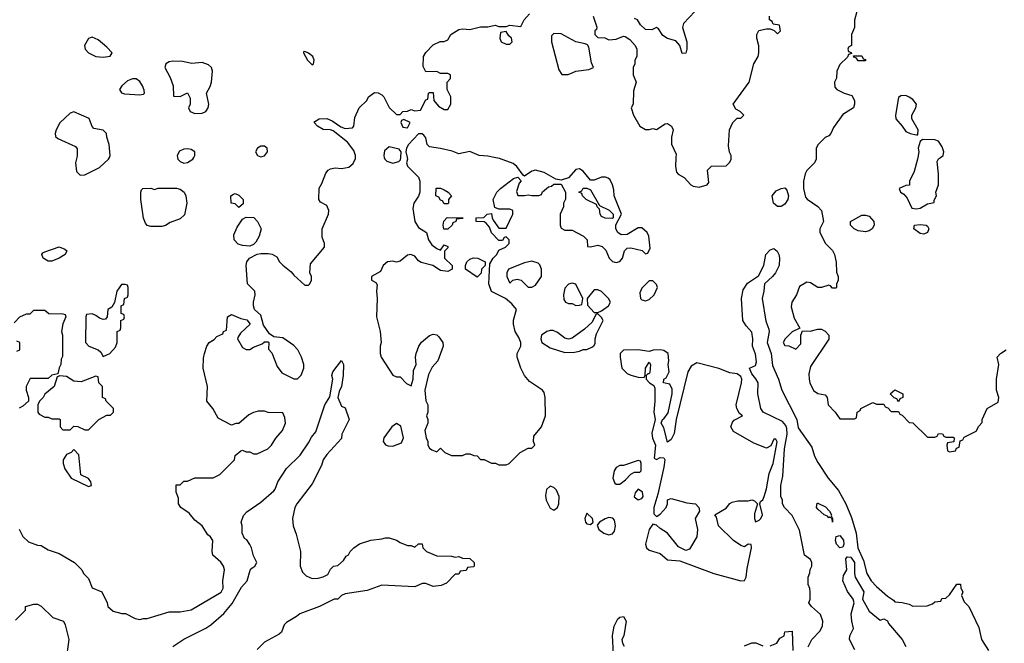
# Model space of a CAD drawing. Header units: inches. Extents: x 2380053 to 2584298, y 380219 to 546618.
# Tile 450 of 656: x 2510674 to 2516048, y 437349 to 440751. Entities that reach past the tile are written whole.
import ezdxf

# ---------------------------------------------------------------- set-up
doc = ezdxf.new("R2010")
doc.units = ezdxf.units.IN
doc.header["$MEASUREMENT"] = 0
doc.layers.add('C5413', color=7, linetype='Continuous')
doc.layers.add('C5414', color=7, linetype='Continuous')

msp = doc.modelspace()

# ---------------------------------------------------------------- linework, layer by layer
at = {"layer": 'C5413', "color": 2}
for points, elevation in [([(2510671.3, 437971.3), (2510691.1, 437931.1), (2510722, 437902), (2510770, 437884.7), (2510790, 437882), (2510830, 437858), (2510890, 437838), (2510972, 437790), (2511012, 437750), (2511022, 437730), (2511050, 437702), (2511070, 437652), (2511122, 437630), (2511152, 437570), (2511154, 437550), (2511183.6, 437523.6), (2511231.6, 437511.6), (2511251.1, 437511.1), (2511303.6, 437483.6), (2511330, 437478), (2511350, 437484.7), (2511370, 437484.7), (2511490, 437521), (2511550, 437521), (2511610, 437530.8), (2511773, 437627), (2511783.7, 437650), (2511782.7, 437690), (2511792, 437750), (2511786.6, 437770), (2511772, 437792), (2511728.7, 437830), (2511724, 437850), (2511728.7, 437910), (2511715.3, 437930), (2511701.2, 437941.2), (2511669.2, 437990), (2511630, 438021.2), (2511598, 438058), (2511554, 438090), (2511541.2, 438110), (2511540.4, 438140.4), (2511527.3, 438172.7), (2511527.3, 438212.7), (2511550, 438214), (2511570, 438234), (2511590, 438234), (2511630, 438252), (2511730, 438252), (2511766, 438270), (2511846, 438350), (2511850, 438374), (2511880.4, 438399.6), (2511890, 438402), (2511910, 438394), (2511930, 438394), (2511950, 438382), (2511970, 438382), (2512028, 438410), (2512048.7, 438430), (2512072.7, 438467.3), (2512109, 438510), (2512124, 438550), (2512120.4, 438580.4), (2512110, 438606), (2512030, 438608.7), (2512010, 438615.3), (2511974.6, 438614.6), (2511950, 438608.7), (2511924, 438596), (2511870, 438548), (2511852.7, 438547.3), (2511830, 438538), (2511756.4, 438576.4), (2511728, 438630), (2511695.3, 438670), (2511698, 438750), (2511675.3, 438850), (2511676.4, 438903.6), (2511682, 438930), (2511695.3, 438970), (2511708, 438990), (2511734.6, 439005.4), (2511750, 439022), (2511782, 439038), (2511786, 439050), (2511802, 439058), (2511808, 439130), (2511830, 439142), (2511880.5, 439120.5), (2511912.8, 439112.8), (2511931.3, 439090), (2511879.6, 439040.4), (2511863.6, 439016.4), (2511862, 439010), (2511890, 438962), (2511910, 438952), (2511930, 438952), (2511950, 438964.7), (2511998, 438982), (2512010, 438994), (2512030, 438994), (2512034, 438990), (2512032.7, 438952.7), (2512050, 438934), (2512079.8, 438859.8), (2512104.9, 438824.9), (2512170, 438791.3), (2512190, 438792), (2512210, 438812), (2512224, 438850), (2512225.2, 438870), (2512212.7, 438910), (2512192.7, 438950), (2512170, 438974), (2512110, 439015.3), (2512060.4, 439020.4), (2512036.4, 439036.4), (2512004.8, 439084.8), (2511990, 439139.3), (2511956, 439170), (2511949.7, 439189.7), (2511949.6, 439210.4), (2511959, 439250), (2511958, 439270), (2511918, 439310), (2511909.3, 439409.3), (2511914, 439430), (2511928.7, 439450), (2511970, 439471.3), (2511990, 439476), (2512030, 439476), (2512051.1, 439471.1), (2512076.9, 439456.9), (2512092, 439430), (2512110.9, 439410.9), (2512156.3, 439376.3), (2512170, 439358), (2512230, 439302), (2512250, 439302), (2512258, 439310), (2512266, 439330), (2512266, 439350), (2512258, 439370), (2512260.4, 439419.6), (2512338, 439510), (2512338, 439530), (2512324.7, 439564.7), (2512325.2, 439610), (2512359, 439690), (2512362, 439710), (2512350, 439738), (2512316.4, 439756.4), (2512306, 439770), (2512308.4, 439831.6), (2512323.1, 439856.9), (2512345.6, 439914.4), (2512358, 439930), (2512370, 439938), (2512396.4, 439943.6), (2512430, 439938.8), (2512470, 439947.3), (2512494.2, 439965.8), (2512506.7, 439993.3), (2512506.8, 440000)], 42), ([(2510985, 440000), (2510978, 439970), (2510983.6, 439923.6), (2511003.6, 439903.6), (2511030, 439904.7), (2511110, 439944.7), (2511158, 439990), (2511163, 440000)], 46), ([(2511535.1, 440000), (2511536.5, 439990), (2511550, 439976.5), (2511570, 439969), (2511590, 439971.5), (2511619.7, 439990), (2511624.7, 440000)], 46), ([(2512788.5, 440000), (2512791, 439990), (2512786, 439970), (2512791.1, 439951.1), (2512851.1, 439891.1), (2512858, 439870), (2512858, 439810), (2512850.9, 439789.1), (2512824.7, 439750), (2512819.8, 439720.2), (2512830.7, 439650.7), (2512850, 439618), (2512894, 439590), (2512904.7, 439550), (2512923.5, 439523.5), (2512950, 439502), (2512970, 439494), (2512990, 439522), (2513010, 439514), (2513010, 439506), (2512992.7, 439487.3), (2512992, 439450), (2513034, 439410), (2513034, 439390), (2513010, 439378), (2512970, 439382), (2512929.1, 439409.1), (2512865.6, 439425.6), (2512850, 439435.3), (2512830, 439461.2), (2512809.4, 439469.4), (2512790, 439467), (2512750, 439434), (2512730, 439429), (2512710, 439433.2), (2512682, 439430), (2512658, 439410), (2512643.6, 439376.4), (2512594, 439350), (2512594, 439330), (2512618, 439318), (2512624.7, 439304.7), (2512621, 439270), (2512624.7, 439230), (2512622, 439130), (2512641, 439050), (2512646, 438990), (2512641, 438970), (2512641, 438930), (2512646, 438910), (2512710, 438812), (2512730, 438802), (2512750, 438802), (2512785.4, 438765.4), (2512810, 438754), (2512822, 438790), (2512823.1, 438836.9), (2512838, 438870), (2512834, 438910), (2512837.2, 438930), (2512852.7, 438970), (2512867.6, 438992.4), (2512910, 439027.3), (2512930, 439036), (2512950, 439031), (2512961.6, 439021.6), (2512983, 438990), (2512985.5, 438970), (2512955.5, 438890), (2512924.4, 438855.6), (2512904.5, 438815.5), (2512884.7, 438730), (2512891.6, 438671.6), (2512902, 438650), (2512902, 438610), (2512894, 438590), (2512902, 438570), (2512902, 438550), (2512886, 438510), (2512892, 438470), (2512902, 438450), (2512902, 438430), (2512910, 438414), (2512923.6, 438403.6), (2512950, 438394), (2512970, 438414), (2512994, 438390), (2513030, 438374), (2513090, 438374), (2513110, 438382), (2513130, 438382), (2513152.7, 438372.7), (2513170, 438372), (2513190, 438352), (2513210, 438351.3), (2513250, 438332), (2513271.6, 438331.6), (2513290, 438322), (2513330, 438322), (2513346, 438330), (2513406, 438390), (2513450, 438414), (2513470, 438414), (2513486, 438430), (2513478, 438450), (2513480.4, 438479.6), (2513522, 438530), (2513544, 438590), (2513542, 438690), (2513536.4, 438716.4), (2513528, 438730), (2513456.4, 438776.4), (2513429.1, 438809.1), (2513408.7, 438850), (2513388.7, 438910), (2513388.7, 438930), (2513409, 438970), (2513409, 438990), (2513398, 439018), (2513378, 439050), (2513368.7, 439090), (2513368.9, 439111.1), (2513386, 439170), (2513360.4, 439200.4), (2513326, 439230), (2513248.9, 439268.9), (2513235.3, 439310), (2513240.4, 439419.6), (2513258, 439450), (2513278, 439470), (2513290, 439494), (2513326, 439510), (2513346, 439530), (2513346, 439550), (2513330, 439566), (2513318, 439562), (2513310, 439546), (2513290, 439546), (2513250, 439588), (2513239, 439619), (2513220.4, 439640.4), (2513208.4, 439648.4), (2513166, 439650), (2513166, 439670), (2513207.3, 439672.7), (2513226, 439690), (2513250, 439694), (2513252, 439670), (2513258, 439658), (2513290, 439614), (2513330, 439614), (2513366, 439690), (2513366, 439710), (2513350, 439718), (2513290, 439718), (2513267.3, 439727.3), (2513258, 439770), (2513278, 439810), (2513298, 439830), (2513370, 439884.7), (2513392, 439892), (2513412, 439872), (2513401, 439859), (2513385.4, 439814.6), (2513392, 439792), (2513430, 439791.3), (2513450, 439796), (2513470, 439791.3), (2513507.3, 439792.7), (2513522, 439798), (2513527.3, 439812.7), (2513560.4, 439839.6), (2513576.4, 439843.6), (2513590, 439854), (2513630, 439854), (2513654, 439810), (2513652.7, 439772.7), (2513642, 439750), (2513642, 439730), (2513624.7, 439690), (2513624.7, 439630), (2513630, 439614), (2513650, 439602), (2513690, 439602), (2513752, 439570), (2513771.3, 439550), (2513774, 439514), (2513790, 439512), (2513830, 439521), (2513854, 439514), (2513873.4, 439493.4), (2513891, 439450), (2513910, 439431), (2513930, 439426), (2513950, 439431.3), (2513964, 439450), (2513975.3, 439490), (2513990, 439504.7), (2514010, 439506), (2514071.3, 439491.3), (2514090, 439474), (2514102, 439478), (2514115.3, 439504.7), (2514108.7, 439570), (2514098, 439590), (2514070, 439615.3), (2514050, 439615.3), (2513990, 439579), (2513956.4, 439576.4), (2513938, 439590), (2513928, 439610), (2513928, 439632), (2513958, 439690), (2513919, 439790), (2513917.2, 439822.8), (2513909.6, 439850), (2513896.9, 439876.9), (2513886, 439886), (2513871.8, 439891.8), (2513850, 439891.8), (2513810, 439876), (2513790, 439875.3), (2513750, 439924), (2513730, 439937.2), (2513710, 439933.2), (2513670, 439888.7), (2513630, 439875.3), (2513600.4, 439880.4), (2513536.6, 439916.6), (2513490, 439929.3), (2513470, 439924), (2513430, 439898), (2513422, 439902), (2513386.6, 439950), (2513367, 439967), (2513293.7, 439993.7), (2513263.5, 440000)], 42), ([(2512664, 440000), (2512667.3, 439990), (2512678.7, 439978.7), (2512710, 439968), (2512743.2, 439976.8), (2512752.9, 439987.1), (2512753.6, 440000)], 42), ([(2514255.9, 440000), (2514253, 439950), (2514259.9, 439919.9), (2514268.3, 439908.3), (2514301, 439890), (2514338, 439850), (2514350, 439842.8), (2514382, 439838), (2514426, 439850), (2514436.4, 439863.6), (2514429, 439930), (2514450, 439952), (2514530, 439954), (2514550, 439974), (2514558, 439990), (2514558, 440000)], 42), ([(2515022, 440000), (2515022, 439990), (2515012, 439970), (2514970, 439928), (2514961, 439910), (2514952, 439870), (2514952, 439830), (2514963.6, 439783.6), (2514971.6, 439771.6), (2515030, 439732), (2515051.3, 439710), (2515062, 439650), (2515042, 439610), (2515042, 439590), (2515072, 439530), (2515110, 439492), (2515121, 439470), (2515131.3, 439428.7), (2515132.7, 439372.7), (2515142, 439350), (2515142, 439330), (2515132.7, 439307.3), (2515132, 439290), (2515130, 439286), (2515110, 439286), (2515099, 439299), (2515090, 439302), (2515050.7, 439289.3), (2515030, 439289.2), (2514990, 439315.3), (2514970, 439319), (2514930, 439295.3), (2514914.8, 439250), (2514887.7, 439210), (2514884.9, 439184.9), (2514902, 439122), (2514932.7, 439067.3), (2514890, 439048), (2514852, 439010), (2514842, 438990), (2514850, 438974), (2514871.6, 438971.6), (2514910, 438954), (2514938, 438982), (2514938, 439030), (2514947.3, 439052.7), (2514988.9, 439051.1), (2515030, 439062), (2515050, 439062), (2515070, 439052), (2515090.6, 439030.6), (2515090, 439008), (2514990, 438858), (2514981.4, 438818.6), (2514982.8, 438790), (2514986.8, 438770), (2515007.5, 438727.5), (2515030, 438711.3), (2515070, 438704.7), (2515081, 438690), (2515086.8, 438650), (2515126, 438610), (2515150, 438574), (2515230, 438574), (2515242, 438578), (2515246, 438610), (2515262, 438618), (2515266, 438630), (2515330, 438662), (2515350, 438654), (2515390, 438654), (2515398, 438638), (2515412.7, 438632.7), (2515430, 438614), (2515470, 438614), (2515478, 438598), (2515490, 438594), (2515530, 438554), (2515550, 438552), (2515630, 438474), (2515670, 438474), (2515682, 438478), (2515690, 438494), (2515711.6, 438491.6), (2515718, 438478), (2515730, 438474), (2515770, 438474), (2515774, 438470), (2515772.7, 438447.3), (2515738, 438442), (2515734, 438430), (2515738, 438398), (2515750, 438394), (2515782, 438398), (2515787.3, 438412.7), (2515802, 438418), (2515807.3, 438452.7), (2515822, 438458), (2515830, 438474), (2515894.6, 438505.4), (2515910, 438534), (2515927.3, 438552.7), (2515928, 438570), (2515955.3, 438630), (2516015.3, 438664.7), (2516019, 438690), (2516005.2, 438730), (2516005.2, 438790), (2516019, 438870), (2516008.7, 438910), (2516028, 438930), (2516058, 438950)], 42), ([(2515576.4, 440000), (2515574.8, 439990), (2515556.8, 439923.2), (2515531, 439870), (2515531.3, 439848.7), (2515510, 439846), (2515474, 439830), (2515482, 439810), (2515499.8, 439799.8), (2515517.3, 439777.3), (2515543.5, 439723.5), (2515570, 439718.8), (2515590, 439722.8), (2515630, 439746), (2515666, 439754), (2515666, 439766), (2515678, 439790), (2515675.3, 439810), (2515689.1, 439850.9), (2515689.2, 439910), (2515682, 439978), (2515688.7, 439991.3), (2515701, 440000)], 46), ([(2514978, 437330), (2514998, 437370), (2515044, 437416), (2515056, 437444), (2515057.2, 437470), (2515045.1, 437505.1), (2514995.3, 437550), (2514982, 437570), (2514988, 437590), (2514988, 437630), (2514987.3, 437647.3), (2514978, 437670), (2514978, 437710), (2514987.3, 437732.7), (2514988.4, 437751.6), (2514998, 437770), (2514998, 437790), (2514990, 437806), (2514958, 437830), (2514930, 437966), (2514890, 438046), (2514848, 438090), (2514838, 438110), (2514838, 438130), (2514828, 438150), (2514828.9, 438208.9), (2514838.6, 438261.4), (2514847.8, 438410), (2514862.8, 438490), (2514861.2, 438521.2), (2514856.3, 438536.3), (2514838.3, 438558.3), (2514732.7, 438610), (2514719.3, 438630), (2514702.7, 438710), (2514704, 438770), (2514692.5, 438792.5), (2514670, 438818), (2514658, 438850), (2514690, 438864.7), (2514695.1, 438884.9), (2514690, 438926), (2514674, 438970), (2514675.3, 439010), (2514670, 439046), (2514640.2, 439080.2), (2514622, 439110), (2514613, 439230), (2514623.3, 439276.7), (2514646.6, 439313.4), (2514706.6, 439353.4), (2514736, 439410), (2514747, 439470), (2514770, 439496.3), (2514790, 439502), (2514808.5, 439488.5), (2514817.6, 439470), (2514821.3, 439450), (2514819.1, 439410), (2514798.8, 439370), (2514782.8, 439350), (2514738.8, 439310), (2514736.3, 439270), (2514726.7, 439230), (2514747, 439107), (2514763.1, 439063.1), (2514764.9, 439050), (2514754, 438990), (2514775.8, 438930), (2514783.9, 438863.9), (2514816, 438790), (2514834.8, 438730), (2514916.3, 438570), (2514923.4, 438523.4), (2514998.3, 438418.3), (2515013, 438370), (2515030, 438336), (2515086.8, 438250), (2515142.5, 438182.5), (2515184, 438110), (2515214.9, 438034.9), (2515239.3, 437950), (2515248.7, 437870), (2515279.6, 437799.6), (2515297.1, 437730), (2515322, 437690), (2515350, 437658.8), (2515410, 437606), (2515443.6, 437583.6), (2515450, 437574), (2515490, 437572), (2515530, 437562), (2515550, 437552), (2515627.3, 437552.7), (2515656.4, 437563.6), (2515670, 437574), (2515702, 437578), (2515707.3, 437592.7), (2515730, 437594), (2515750, 437614), (2515790, 437672), (2515810, 437672), (2515812, 437650), (2515822, 437630), (2515814, 437610), (2515830, 437574), (2515854, 437550), (2515910, 437434), (2515924.7, 437370), (2515962, 437310)], 38), ([(2510643.6, 439096.4), (2510674, 439130), (2510710, 439146), (2510730, 439146), (2510750, 439166), (2510810, 439166), (2510832.7, 439147.3), (2510910, 439146), (2510922, 439142), (2510926, 439130), (2510908.4, 439091.6), (2510902, 439050), (2510908, 439030), (2510907.3, 438912.7), (2510900.4, 438899.6), (2510898, 438870), (2510888.4, 438851.6), (2510882, 438818), (2510850, 438812), (2510830, 438794), (2510730, 438794), (2510708.7, 438750), (2510708.7, 438730), (2510722, 438690), (2510722, 438670), (2510690, 438642), (2510670, 438632)], 46), ([(2510658, 438942), (2510674, 438950), (2510674, 438990), (2510658, 438998)], 46), ([(2511509.1, 437330.9), (2511570, 437370.8), (2511690, 437430.7), (2511717.2, 437450), (2511788.3, 437511.7), (2511833.6, 437566.4), (2511884.4, 437655.6), (2511916, 437690), (2511932.3, 437747.7), (2511940.9, 437759.1), (2511958, 437770), (2511968.7, 437790), (2511950, 437826), (2511939, 437870), (2511930, 437888), (2511912.9, 437912.9), (2511901.2, 437921.2), (2511888, 437950), (2511888.7, 437990), (2511882, 438010), (2511894.6, 438045.4), (2511913.6, 438066.4), (2511990, 438118), (2512060.2, 438179.8), (2512068.7, 438190), (2512082, 438230), (2512130, 438302), (2512204.7, 438375.3), (2512250, 438442), (2512266.3, 438473.7), (2512290, 438502), (2512339, 438650), (2512366.3, 438693.7), (2512383.7, 438790), (2512378.4, 438810), (2512383.6, 438830), (2512430, 438891), (2512440.7, 438870), (2512439.1, 438810), (2512430.8, 438750), (2512418, 438722), (2512411, 438690), (2512430, 438642), (2512450, 438634), (2512471.3, 438570), (2512432, 438490), (2512430, 438466), (2512350, 438378), (2512330.9, 438349.1), (2512322, 438318), (2512270, 438218), (2512186, 438110), (2512176, 438090), (2512162.8, 438030), (2512166, 437990), (2512183.5, 437943.5), (2512206, 437850), (2512204.7, 437770), (2512216.9, 437736.9), (2512236.9, 437716.9), (2512270, 437702), (2512303.6, 437703.6), (2512330, 437711.3), (2512355.3, 437724.7), (2512370, 437754), (2512386, 437770), (2512410, 437774), (2512440.4, 437799.6), (2512456.4, 437823.6), (2512468.4, 437831.6), (2512478, 437850), (2512498, 437870), (2512529.1, 437890.9), (2512590, 437911.3), (2512650, 437918), (2512670, 437924.7), (2512690, 437924.7), (2512730, 437911.3), (2512750, 437898), (2512790, 437882), (2512810, 437882), (2512830, 437874), (2512850, 437892), (2512870, 437892), (2512874, 437870), (2512894, 437850), (2512950, 437826), (2513030, 437824.7), (2513050, 437818), (2513070, 437822), (2513090, 437814), (2513130, 437812), (2513154, 437790), (2513154, 437770), (2513150, 437766), (2513118, 437762), (2513110, 437746), (2513078, 437742), (2513070, 437726), (2513050, 437726), (2513003.6, 437676.4), (2512975.3, 437664.7), (2512930, 437659), (2512890, 437675.3), (2512870, 437675.3), (2512830, 437657.2), (2512650, 437665.2), (2512570, 437637.2), (2512450, 437619), (2512430, 437608.7), (2512410.6, 437589.4), (2512390, 437589.2), (2512310, 437549.2), (2512202, 437510), (2512185.4, 437494.6), (2512130, 437462), (2512118, 437450), (2512102, 437410), (2512090, 437398), (2512010, 437354), (2511970, 437314)], 38), ([(2515232.5, 437312.5), (2515202.7, 437370), (2515206, 437390), (2515226, 437430), (2515216, 437470), (2515212.7, 437510), (2515228.7, 437570), (2515224, 437590), (2515191.9, 437631.9), (2515167.3, 437690), (2515170, 437718), (2515189.3, 437750), (2515182.7, 437810), (2515190, 437821), (2515210, 437819.1), (2515230.2, 437790.2), (2515230.4, 437730), (2515234.9, 437710), (2515282, 437630), (2515274.8, 437590), (2515310, 437524.7), (2515370, 437474), (2515390, 437482), (2515410, 437471), (2515416, 437456), (2515490.8, 437370), (2515510.7, 437330.7)], 34), ([(2510650, 437474), (2510706, 437530), (2510706, 437550), (2510750, 437562), (2510770, 437562), (2510791.1, 437551.1), (2510854, 437490), (2510912, 437470), (2510922, 437450), (2510942, 437370), (2510931.3, 437290)], 38), ([(2513916, 437290), (2513909.3, 437390.7), (2513918, 437442), (2513938, 437482), (2513950, 437492), (2513970, 437494), (2513984.7, 437470), (2513970.7, 437389.3), (2513961, 437370), (2513964.7, 437350), (2513973.7, 437333.7)], 38), ([(2514770, 437334), (2514806, 437350), (2514823.1, 437376.9), (2514846, 437390), (2514850, 437412), (2514890, 437414), (2514894, 437310)], 38), ([(2514630, 437334), (2514670, 437352), (2514691.6, 437351.6), (2514730, 437334)], 38)]:
    msp.add_lwpolyline(points, dxfattribs=dict(at, elevation=elevation))
for points, elevation in [([(2511390, 439622), (2511369.1, 439629.1), (2511360.2, 439640.2), (2511349.1, 439669.1), (2511335.3, 439770), (2511335.3, 439810), (2511338, 439822), (2511346, 439830), (2511388.9, 439831.1), (2511410, 439824.7), (2511430, 439831.3), (2511530, 439831.3), (2511550, 439826), (2511570.7, 439810.7), (2511581, 439790), (2511586.8, 439750), (2511574, 439686), (2511550, 439664), (2511495.3, 439644.7), (2511470, 439628.7), (2511450, 439622)], 42), ([(2512990, 439746), (2512982, 439762), (2512970, 439766), (2512962, 439782), (2512946, 439790), (2512947.3, 439832.7), (2512970, 439832), (2512990, 439822), (2513012, 439810), (2513030.9, 439790.9), (2513014, 439770), (2513014, 439750), (2513010, 439746)], 42), ([(2513910, 439666), (2513870, 439668.7), (2513850, 439678), (2513842, 439690), (2513838, 439718), (2513826, 439730), (2513822, 439742), (2513766, 439770), (2513746, 439790), (2513742, 439802), (2513726, 439810), (2513742, 439818), (2513748.9, 439831.1), (2513770, 439832), (2513790, 439822), (2513838, 439738), (2513891, 439711), (2513914, 439690), (2513914, 439670)], 42), ([(2514830, 439731.8), (2514810, 439732), (2514789.4, 439750), (2514780.7, 439790), (2514802.9, 439817.1), (2514830, 439830.4), (2514850, 439834), (2514861.7, 439821.7), (2514870.2, 439790), (2514866.3, 439770), (2514850, 439745.1)], 38), ([(2511870, 439726), (2511850, 439746), (2511828, 439750), (2511826, 439790), (2511840.4, 439799.6), (2511850, 439802), (2511870, 439794), (2511894, 439770), (2511892.7, 439747.3)], 42), ([(2511930, 439515.1), (2511890, 439518.4), (2511866.3, 439526.3), (2511843.7, 439550), (2511842.5, 439577.5), (2511860.7, 439619.3), (2511890, 439662), (2511910, 439674), (2511951.1, 439671.1), (2511970.9, 439650.9), (2511991.3, 439610), (2511981, 439570), (2511963, 439537), (2511950, 439524)], 42), ([(2513010, 439608), (2512988.9, 439608.9), (2512986, 439630), (2512988.4, 439651.6), (2513007.3, 439672.7), (2513094, 439670), (2513090, 439666), (2513058, 439662), (2513054, 439650), (2513038, 439642), (2513034, 439630)], 42), ([(2515290, 439594.5), (2515250, 439599), (2515229.4, 439609.4), (2515208.7, 439630), (2515208, 439650), (2515270, 439684), (2515290, 439684.9), (2515310, 439679.1), (2515335.5, 439650), (2515338, 439630), (2515326.8, 439610), (2515310, 439599.5)], 42), ([(2515610, 439580.9), (2515590, 439583.7), (2515554, 439610), (2515558, 439630), (2515590, 439634.4), (2515622, 439630), (2515630, 439624.7), (2515637.3, 439610), (2515630, 439589.2)], 42), ([(2510830, 439434), (2510802, 439450), (2510795.3, 439470), (2510800.2, 439479.8), (2510810, 439484.7), (2510890, 439511), (2510919.8, 439499.8), (2510931.3, 439490), (2510922, 439470), (2510890, 439449.2), (2510850, 439434)], 42), ([(2513170, 439346), (2513108, 439390), (2513108, 439410), (2513115.3, 439430), (2513130, 439444.7), (2513150, 439451), (2513174, 439450), (2513214, 439430), (2513214, 439410), (2513194, 439390), (2513192.7, 439367.3)], 42), ([(2513470, 439434), (2513430, 439424), (2513342, 439390), (2513332, 439370), (2513332, 439350), (2513350, 439314), (2513366, 439330), (2513390, 439336), (2513410.6, 439330.6), (2513450, 439292), (2513470, 439292), (2513490, 439302), (2513522, 439350), (2513522, 439390), (2513513.6, 439413.6), (2513503.1, 439423.1)], 42), ([(2511250, 439306), (2511230, 439306), (2511204.7, 439270), (2511191.6, 439208.4), (2511176.9, 439183.1), (2511154, 439170), (2511152, 439130), (2511142, 439118), (2511130, 439115.3), (2511110, 439122), (2511090, 439138), (2511070, 439146), (2511038, 439142), (2511034, 439130), (2511032, 438990), (2511052, 438970), (2511102, 438950), (2511116.9, 438936.9), (2511130, 438914), (2511150, 438922), (2511166, 438930), (2511196.4, 438963.6), (2511206, 438990), (2511206, 439050), (2511222, 439058), (2511226, 439070), (2511226, 439110), (2511242, 439118), (2511246, 439130), (2511242, 439142), (2511228.4, 439148.4), (2511228, 439190), (2511242, 439198), (2511246, 439230), (2511262, 439238), (2511266, 439250), (2511266, 439290), (2511262, 439302)], 46), ([(2513690, 439314), (2513670, 439308.7), (2513650, 439286), (2513642, 439250), (2513643.6, 439223.6), (2513654, 439210), (2513670, 439202), (2513690, 439202), (2513710, 439192), (2513730, 439194), (2513742, 439198), (2513748, 439230), (2513710, 439308)], 42), ([(2514130, 439326), (2514110, 439326), (2514070, 439286), (2514059.6, 439260.4), (2514062, 439230), (2514070, 439222), (2514090, 439218), (2514110, 439224.7), (2514138, 439250), (2514155.3, 439290), (2514150, 439306)], 42), ([(2513830, 439278), (2513810, 439278), (2513772, 439230), (2513772.7, 439192.7), (2513810, 439154), (2513830, 439154), (2513850, 439162), (2513888, 439190), (2513898, 439210), (2513888, 439230), (2513850, 439268)], 42), ([(2513830, 439146), (2513818, 439142), (2513798.8, 439101.2), (2513757.3, 439062.7), (2513690, 439014), (2513670, 439008.7), (2513650, 439014), (2513610, 439044), (2513585.4, 439054.6), (2513570, 439055.3), (2513550.9, 439049.1), (2513522, 439030), (2513518, 439010), (2513524.7, 438990), (2513570, 438961), (2513650, 438936), (2513703.1, 438936.9), (2513730, 438942), (2513750, 438952), (2513770, 438952), (2513796.4, 438963.6), (2513808.4, 438971.6), (2513815.3, 438984.7), (2513815.3, 439010), (2513823.1, 439036.9), (2513858, 439110), (2513850, 439126)], 42), ([(2514170, 438949.7), (2514132.5, 438947.5), (2514110, 438941.2), (2514050, 438949.2), (2513970, 438948), (2513952, 438930), (2513951.3, 438910), (2513961, 438850), (2513990, 438821), (2514010, 438811), (2514050, 438801), (2514082, 438798), (2514088.4, 438811.6), (2514089.3, 438850.7), (2514110, 438882), (2514118, 438870), (2514113.4, 438826.6), (2514110, 438818), (2514102, 438818), (2514094, 438810), (2514094, 438790), (2514112, 438770), (2514134.8, 438754.8), (2514139.9, 438739.9), (2514141.6, 438670), (2514134.8, 438610), (2514142, 438570), (2514124.9, 438495.1), (2514128.2, 438468.2), (2514144.9, 438430), (2514138, 438358), (2514150, 438352), (2514170, 438362.8), (2514190, 438361), (2514194.9, 438350), (2514190.4, 438310.4), (2514158, 438162), (2514135.5, 438090), (2514134.8, 438054.8), (2514150, 438041), (2514170, 438053.4), (2514202.7, 438090), (2514209.3, 438110), (2514210, 438132), (2514230, 438138.8), (2514315.9, 438115.9), (2514362, 438110), (2514381, 438090), (2514384.7, 438070), (2514361, 438030), (2514373.4, 437970), (2514370.4, 437930), (2514330, 437862), (2514310, 437855.3), (2514270, 437875.3), (2514209, 437950), (2514170, 437974.5), (2514150, 437994), (2514130, 437999), (2514110, 437968.7), (2514090.4, 437890), (2514095.5, 437870), (2514110, 437857.1), (2514170, 437838), (2514210, 437803.8), (2514278, 437798), (2514462.8, 437730), (2514610, 437688.9), (2514630, 437690.7), (2514639.7, 437710), (2514644, 437756), (2514668.7, 437868.7), (2514667.3, 437887.3), (2514650, 437888.7), (2514630, 437875.3), (2514610, 437882), (2514570, 437908.7), (2514489.1, 437989.1), (2514477.2, 438037.2), (2514469, 438050), (2514530, 438086), (2514550, 438111.3), (2514562, 438118), (2514594.6, 438125.4), (2514650, 438126), (2514670, 438131), (2514685.4, 438125.4), (2514702, 438110), (2514685.2, 438054.8), (2514684.9, 438030), (2514690, 438012), (2514710, 438020.7), (2514719.3, 438030), (2514729.3, 438050), (2514713.2, 438110), (2514718, 438122), (2514730, 438131), (2514736.9, 438150), (2514750, 438191.3), (2514765.6, 438274.4), (2514787, 438330), (2514808.4, 438448.4), (2514802, 438462), (2514790, 438462), (2514773.7, 438426.3), (2514750, 438413.2), (2514680.8, 438440.8), (2514570, 438504.5), (2514556.3, 438530), (2514564.6, 438555.4), (2514574.6, 438565.4), (2514619, 438590), (2514602.2, 438602.2), (2514587.6, 438630), (2514585.6, 438650), (2514614, 438770), (2514616.4, 438790), (2514610, 438803.7), (2514590, 438818.5), (2514550, 438824.2), (2514490, 438848.4), (2514370, 438879.7), (2514339.7, 438860.3), (2514321.3, 438830), (2514256.9, 438570), (2514246.9, 438493.1), (2514230, 438461.2), (2514210, 438446), (2514190, 438524), (2514175.3, 438550), (2514182, 438570), (2514190, 438574), (2514214.3, 438605.7), (2514235.1, 438710), (2514235.1, 438735.1), (2514222, 438762), (2514188, 438770), (2514189, 438790), (2514203.2, 438796.8), (2514219.5, 438830), (2514214, 438870), (2514217.6, 438890), (2514214, 438930), (2514190, 438946.6)], 42), ([(2510892, 438808), (2510878, 438802), (2510862, 438750), (2510811.3, 438708.7), (2510802, 438690), (2510782, 438670), (2510772, 438650), (2510772, 438610), (2510779.6, 438599.6), (2510810, 438582), (2510830, 438582), (2510850, 438574), (2510890, 438574), (2510894, 438570), (2510894, 438530), (2510910, 438514), (2510950, 438514), (2510970, 438534), (2510991.6, 438531.6), (2511030, 438514), (2511050, 438514), (2511106, 438570), (2511150, 438594), (2511170, 438594), (2511186, 438610), (2511186, 438630), (2511146, 438670), (2511142, 438682), (2511126, 438690), (2511126, 438750), (2511106, 438770), (2511102, 438802), (2511090, 438806), (2511010, 438774.5), (2510970, 438779.3), (2510930, 438805.2)], 46), ([(2515470, 438666), (2515462, 438682), (2515447.3, 438687.3), (2515426, 438710), (2515450, 438731), (2515494, 438710), (2515494, 438690), (2515478, 438682)], 42), ([(2512730, 438548), (2512704.7, 438530), (2512661, 438470), (2512658, 438450), (2512670, 438432), (2512685.4, 438425.4), (2512710, 438424.7), (2512757.2, 438442.8), (2512768.7, 438470), (2512754, 438534)], 42), ([(2510970, 438406), (2510954, 438390), (2510930, 438378), (2510911.3, 438350), (2510911, 438330), (2510919.8, 438299.8), (2510954, 438250), (2511050, 438204.7), (2511066, 438210), (2511062, 438230), (2511050, 438248), (2511007.3, 438267.3), (2510996.4, 438376.4)], 46), ([(2514050, 438346), (2513970, 438319), (2513950, 438319), (2513930, 438308.7), (2513918.8, 438290), (2513910.8, 438250), (2513922, 438222), (2513930, 438216), (2513950, 438217.3), (2513980.2, 438239.8), (2514010, 438272), (2514030, 438282), (2514058, 438282), (2514066, 438290), (2514066, 438330), (2514062, 438342)], 42), ([(2513570, 438205.2), (2513550, 438188), (2513544.7, 438155.3), (2513546.7, 438130), (2513570, 438086.8), (2513590, 438074.8), (2513609.5, 438090.5), (2513616, 438110), (2513618, 438150), (2513603.6, 438183.6), (2513590, 438199)], 42), ([(2514050, 438189.2), (2514034, 438170), (2514028.7, 438148.7), (2514050, 438130.6), (2514070, 438139.1), (2514076.9, 438150), (2514073.3, 438173.3)], 42), ([(2515110, 438009), (2515108.7, 438028.7), (2515096.4, 438036.4), (2515090, 438034), (2515082.5, 438042.5), (2515065.2, 438050), (2515030, 438080.9), (2515022.9, 438090), (2515027.2, 438112.8), (2515030, 438114), (2515072.8, 438092.8), (2515093.4, 438070), (2515106, 438050), (2515103.6, 438043.6), (2515111.1, 438028.9)], 34), ([(2513770, 438058), (2513758.8, 438030), (2513762.8, 438010), (2513770, 438001), (2513790, 437996), (2513804, 438010), (2513801.2, 438030)], 42), ([(2513890, 438035.6), (2513870, 438028), (2513838.8, 438010), (2513826, 437994), (2513834.9, 437970), (2513862, 437950), (2513890, 437940.9), (2513910, 437945.7), (2513919.8, 437960.2), (2513925.4, 437990), (2513920.7, 438020.7), (2513911.6, 438031.6)], 42), ([(2515150, 437869.2), (2515132.7, 437890), (2515127.6, 437910), (2515130, 437931), (2515150, 437937.3), (2515170, 437911), (2515172.4, 437890), (2515166.4, 437873.6)], 34)]:
    msp.add_lwpolyline(points, close=True, dxfattribs=dict(at, elevation=elevation))
at = {"layer": 'C5414', "color": 2}
for points, elevation in [([(2514390, 440828), (2514298, 440730), (2514291.6, 440708.4), (2514316, 440630), (2514316, 440590), (2514310, 440568), (2514290, 440566), (2514278, 440610), (2514256, 440636), (2514209.3, 440649.3), (2514184, 440664), (2514160.4, 440700.4), (2514150, 440708), (2514123.6, 440696.4), (2514090, 440698), (2514063.1, 440723.1), (2514046, 440750), (2514030, 440758)], 42), ([(2515243.6, 440796.4), (2515231.1, 440748.9), (2515231, 440709), (2515214, 440670), (2515214, 440610), (2515198, 440602), (2515194, 440590), (2515198, 440578), (2515212.7, 440572.7), (2515214, 440566), (2515198, 440562), (2515192.7, 440547.3), (2515150, 440506), (2515134, 440470), (2515132.7, 440432.7), (2515122, 440410), (2515123.6, 440383.6), (2515134, 440370), (2515174, 440350), (2515216.9, 440336.9), (2515231.1, 440311.1), (2515231.3, 440290), (2515224.7, 440270), (2515166.8, 440233.2), (2515116.9, 440163.1), (2515102, 440130), (2515090, 440118), (2515070, 440108), (2515032, 440070), (2515022, 440050), (2515022, 440000)], 42), ([(2512506.8, 440000), (2512506.9, 440010), (2512498.3, 440038.3), (2512463.6, 440083.6), (2512384.1, 440144.1), (2512369.5, 440149.5), (2512330, 440152.7), (2512299, 440170), (2512282, 440190), (2512284, 440196), (2512309.1, 440210.9), (2512350, 440211.3), (2512379.8, 440199.8), (2512426.8, 440166.8), (2512450, 440158), (2512490, 440162), (2512498, 440170), (2512503.1, 440216.9), (2512526, 440270), (2512568, 440310), (2512578, 440330), (2512610, 440354), (2512630, 440352), (2512650, 440342), (2512662, 440330), (2512691.3, 440271.3), (2512730, 440234), (2512750, 440234), (2512766, 440250), (2512790, 440252), (2512810, 440262), (2512830, 440254), (2512862, 440258), (2512890, 440314), (2512902, 440318), (2512906, 440350), (2512910, 440354), (2512930, 440354), (2512934, 440310), (2512959.6, 440279.6), (2512990, 440262), (2513010, 440262), (2513028, 440290), (2513028, 440330), (2513008, 440370), (2513008, 440410), (2513026, 440430), (2513026, 440450), (2513010, 440458), (2512970, 440458), (2512950, 440468), (2512890, 440466), (2512876.4, 440496.4), (2512878, 440550), (2512890, 440572), (2512930, 440614), (2512968.4, 440631.6), (2512990, 440632), (2513010, 440642), (2513028, 440670), (2513070, 440698), (2513090, 440702), (2513130, 440698), (2513190, 440711.3), (2513230, 440711.3), (2513270, 440722), (2513290, 440714), (2513330, 440714), (2513350, 440722), (2513410, 440714), (2513428, 440750), (2513456.4, 440783.6)], 42), ([(2513804, 440770), (2513824.7, 440710), (2513822, 440698), (2513814, 440690), (2513814, 440670), (2513830, 440654), (2513867.3, 440652.7), (2513890, 440642), (2513930, 440644.7), (2513970, 440662), (2513979.6, 440659.6), (2514003.6, 440643.6), (2514034, 440610), (2514042, 440590), (2514042, 440550), (2514032, 440530), (2514031.3, 440510), (2514022, 440490), (2514022, 440450), (2514038, 440410), (2514023.6, 440363.6), (2514022, 440290), (2514012, 440270), (2514024.7, 440230), (2514058, 440170), (2514090, 440151.3), (2514110, 440151.3), (2514130, 440158), (2514150, 440152), (2514196.4, 440183.6), (2514210, 440184.7), (2514231, 440171), (2514241, 440150), (2514231.3, 440110), (2514231.6, 440071.6), (2514256.9, 440016.9), (2514255.9, 440000)], 42), ([(2514558, 440000), (2514558, 440010), (2514548.4, 440028.4), (2514542, 440062), (2514548, 440150), (2514566, 440190), (2514590, 440214), (2514610, 440214), (2514626, 440230), (2514606, 440250), (2514583.1, 440263.1), (2514569, 440290), (2514655.3, 440410), (2514682, 440510), (2514704, 440550), (2514709, 440570), (2514708.9, 440608.9), (2514698, 440650), (2514698, 440670), (2514708.4, 440691.6), (2514750, 440702), (2514770, 440702), (2514792.7, 440692.7), (2514810, 440674), (2514826, 440690), (2514822, 440722), (2514787.3, 440727.3), (2514782, 440742), (2514766, 440750), (2514766, 440770)], 42), ([(2511163, 440000), (2511168, 440010), (2511162, 440070), (2511148.7, 440110), (2511148, 440130), (2511130, 440148), (2511078, 440158), (2511068.7, 440168.7), (2511052.7, 440212.7), (2510970, 440248.7), (2510950, 440242), (2510892.5, 440187.5), (2510873.4, 440150), (2510868, 440130), (2510870, 440114), (2510882.5, 440102.5), (2510979.1, 440059.1), (2510986.8, 440046.8), (2510987.3, 440010), (2510985, 440000)], 46), ([(2513263.5, 440000), (2513230, 440007), (2513182, 440010), (2513130, 440032), (2513070, 440019.5), (2513033.6, 440033.6), (2512970, 440049.2), (2512910, 440058), (2512898, 440070), (2512890, 440106), (2512880.4, 440120.4), (2512870, 440128), (2512850, 440128), (2512796, 440070), (2512784.7, 440050), (2512781, 440030), (2512788.5, 440000)], 42), ([(2515701, 440000), (2515715.3, 440010), (2515719, 440030), (2515710, 440058), (2515690, 440088), (2515670, 440095.3), (2515602, 440098), (2515590, 440086), (2515578, 440050), (2515581, 440030), (2515576.4, 440000)], 46), ([(2511624.7, 440000), (2511629.6, 440010), (2511629.3, 440030), (2511610, 440042.9), (2511590, 440046.3), (2511570, 440044.7), (2511546.7, 440033.3), (2511533.7, 440010), (2511535.1, 440000)], 46), ([(2512753.6, 440000), (2512755.3, 440030), (2512745.6, 440045.6), (2512690, 440058), (2512664.5, 440035.5), (2512660.7, 440010), (2512664, 440000)], 42)]:
    msp.add_lwpolyline(points, dxfattribs=dict(at, elevation=elevation))
for points, elevation in [([(2513330, 440686), (2513298, 440682), (2513294, 440650), (2513302, 440630), (2513330, 440618), (2513350, 440618), (2513362, 440630), (2513358, 440650), (2513343.1, 440663.1)], 42), ([(2511070, 440655.3), (2511050, 440648.7), (2511026.8, 440610), (2511030.8, 440590), (2511050, 440570.8), (2511090, 440550.8), (2511130, 440546.8), (2511167.3, 440552.7), (2511178, 440570), (2511150, 440602), (2511102, 440642)], 46), ([(2513590, 440675.3), (2513576.9, 440663.1), (2513576.3, 440630), (2513616.9, 440476.9), (2513632.7, 440452.7), (2513667.3, 440452.7), (2513690, 440462), (2513709.1, 440470.9), (2513780.4, 440479.6), (2513806, 440490), (2513795.3, 440515.3), (2513781.2, 440601.2), (2513773.2, 440613.2), (2513760.2, 440620.2), (2513709.6, 440629.6), (2513630, 440673.2)], 42), ([(2512230, 440578), (2512223.6, 440576.4), (2512222, 440570), (2512244.7, 440530), (2512270, 440504.7), (2512278, 440510), (2512282, 440530), (2512274, 440550), (2512250, 440568)], 46), ([(2511510, 440524), (2511490, 440522), (2511472, 440510), (2511466.8, 440490), (2511495.2, 440435.2), (2511511, 440390), (2511514, 440334), (2511550, 440332), (2511590, 440352), (2511603.6, 440323.6), (2511604.7, 440290), (2511596, 440270), (2511604.7, 440250), (2511630, 440239.1), (2511670, 440241.6), (2511690, 440250.8), (2511702, 440270), (2511706.6, 440290), (2511694, 440350), (2511714.2, 440385.8), (2511720.9, 440410), (2511726, 440470), (2511721.2, 440490), (2511705.1, 440505.1), (2511670, 440517), (2511612.9, 440512.9), (2511563.1, 440523.1)], 46), ([(2515250, 440526), (2515242, 440542), (2515227.3, 440547.3), (2515226, 440554), (2515270, 440554), (2515278, 440538), (2515290, 440534), (2515290, 440526)], 42), ([(2511310, 440429.2), (2511290, 440429.2), (2511262.5, 440417.5), (2511231.3, 440390), (2511218, 440370), (2511230, 440352), (2511246.4, 440346.4), (2511330, 440341), (2511350, 440344.7), (2511355.3, 440350), (2511353.6, 440366.4), (2511343.7, 440390), (2511330, 440413.2)], 46), ([(2515510, 440338), (2515483.5, 440336.5), (2515470, 440326), (2515454.8, 440230), (2515456, 440210), (2515491.3, 440170), (2515510, 440141), (2515534, 440130), (2515570, 440122), (2515576.4, 440123.6), (2515578, 440150), (2515544, 440210), (2515544, 440230), (2515565.2, 440270), (2515569, 440290), (2515550, 440315.3), (2515530, 440329)], 46), ([(2512770, 440206), (2512758, 440202), (2512754, 440190), (2512765.4, 440165.4), (2512790, 440162), (2512806, 440190)], 42), ([(2512010, 440060.9), (2511990, 440060.9), (2511971, 440050), (2511961, 440030), (2511971.3, 440010), (2511990, 440002), (2512010, 440007.7), (2512026, 440030), (2512025.2, 440050)], 46)]:
    msp.add_lwpolyline(points, close=True, dxfattribs=dict(at, elevation=elevation))

doc.saveas('drawing.dxf')
